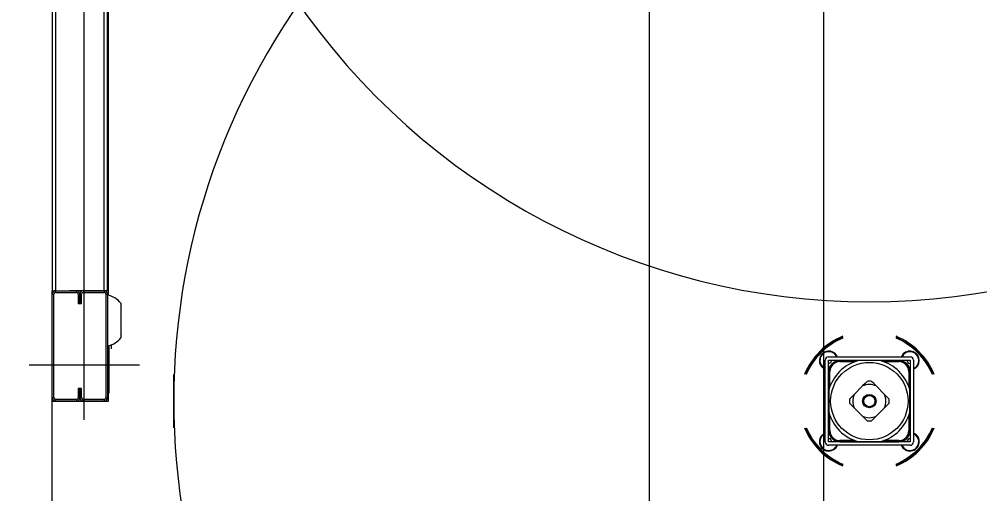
# Model space of a CAD drawing. Extents: x -264205 to -263659, y -1242401 to -1241986.
# Drawn here: x -263909.585 to -263908.759, y -1242206.804 to -1242206.396 of the extents above; entities that cross this region are included whole.
import ezdxf

# ---------------------------------------------------------------- set-up
doc = ezdxf.new("R2010")
doc.units = 0
doc.layers.add('PROJEKT_OBRUBNIKY_KOMUNIKACIE', color=7, linetype='Continuous')
doc.layers.add('SITUACIA_DSP_2D', color=7, linetype='Continuous')

msp = doc.modelspace()

# ---------------------------------------------------------------- linework, layer by layer
at = {"layer": 'PROJEKT_OBRUBNIKY_KOMUNIKACIE'}
msp.add_lwpolyline([(-263794.89278, -1242227.38224), (-263808.96776, -1242241.45725), (-263894.96779, -1242241.45725), (-263909.04274, -1242227.38224), (-263909.04274, -1242196.33267), (-263914.14281, -1242196.33267), (-263914.14281, -1242132.43268), (-263909.04274, -1242132.43268), (-263909.04274, -1242101.38224), (-263894.96779, -1242087.30722), (-263808.96776, -1242087.30722), (-263794.89278, -1242101.38224), (-263794.89278, -1242227.38224)], dxfattribs=at)
at = {"layer": 'SITUACIA_DSP_2D'}
for p, q in [((-263909.04279, -1242227.38224), (-263909.04279, -1242196.33267)), ((-263908.89279, -1242226.99539), (-263908.89279, -1242203.33224)), ((-263909.55658, -1242206.37763), (-263909.55658, -1242206.62963)), ((-263909.55373, -1242206.37763), (-263909.55373, -1242206.62963)), ((-263909.52903, -1242206.74078), (-263909.52903, -1242206.37763)), ((-263909.51193, -1242206.62963), (-263909.51193, -1242206.37763)), ((-263909.50908, -1242206.62963), (-263909.50908, -1242206.37763)), ((-263909.50861, -1242206.37763), (-263909.50861, -1242206.63353)), ((-263909.55658, -1242206.62963), (-263909.55373, -1242206.62963)), ((-263909.55658, -1242206.63248), (-263909.55658, -1242206.62963)), ((-263909.55373, -1242206.62963), (-263909.54708, -1242206.62963)), ((-263909.55373, -1242206.63106), (-263909.55373, -1242206.62963)), ((-263909.55373, -1242206.62963), (-263909.53568, -1242206.62963)), ((-263909.55373, -1242206.63106), (-263909.53568, -1242206.63106)), ((-263909.51193, -1242206.62963), (-263909.54138, -1242206.62963)), ((-263909.53568, -1242206.62963), (-263909.53568, -1242206.63106)), ((-263909.52998, -1242206.62963), (-263909.51193, -1242206.62963)), ((-263909.52998, -1242206.63106), (-263909.51193, -1242206.63106)), ((-263909.51193, -1242206.62963), (-263909.51193, -1242206.63106)), ((-263909.50908, -1242206.62963), (-263909.51193, -1242206.62963)), ((-263909.55658, -1242206.63248), (-263909.55516, -1242206.63248)), ((-263909.55658, -1242206.72178), (-263909.55658, -1242206.63248)), ((-263909.55516, -1242206.72178), (-263909.55516, -1242206.63248)), ((-263909.53426, -1242206.63248), (-263909.53283, -1242206.63248)), ((-263909.53426, -1242206.63248), (-263909.53426, -1242206.64056)), ((-263909.53283, -1242206.63248), (-263909.53141, -1242206.63248)), ((-263909.53283, -1242206.64056), (-263909.53283, -1242206.63248)), ((-263909.53283, -1242206.63248), (-263909.53283, -1242206.64056)), ((-263909.53141, -1242206.64056), (-263909.53141, -1242206.63248)), ((-263909.51051, -1242206.63248), (-263909.50908, -1242206.63248)), ((-263909.51051, -1242206.63248), (-263909.51051, -1242206.72178)), ((-263909.50908, -1242206.63248), (-263909.50908, -1242206.72178)), ((-263909.53426, -1242206.64056), (-263909.53283, -1242206.64056)), ((-263909.53283, -1242206.64056), (-263909.53141, -1242206.64056)), ((-263909.49768, -1242206.64037), (-263909.49768, -1242206.6702)), ((-263909.49768, -1242206.64152), (-263909.4975, -1242206.64185)), ((-263909.4975, -1242206.64185), (-263909.49737, -1242206.64249)), ((-263909.49737, -1242206.66807), (-263909.49737, -1242206.64249)), ((-263909.4975, -1242206.66871), (-263909.49768, -1242206.66904)), ((-263909.49737, -1242206.66807), (-263909.4975, -1242206.66871)), ((-263909.50766, -1242206.71561), (-263909.50766, -1242206.6768)), ((-263909.50756, -1242206.67974), (-263909.50756, -1242206.67678)), ((-263909.50661, -1242206.67651), (-263909.50616, -1242206.67651)), ((-263909.50616, -1242206.67651), (-263909.50576, -1242206.67652)), ((-263909.50576, -1242206.67618), (-263909.50576, -1242206.67652)), ((-263909.50576, -1242206.67966), (-263909.50576, -1242206.67652)), ((-263908.89158, -1242206.75978), (-263908.89158, -1242206.68948)), ((-263908.88873, -1242206.68663), (-263908.81843, -1242206.68663)), ((-263908.88873, -1242206.68948), (-263908.81843, -1242206.68948)), ((-263908.88873, -1242206.75978), (-263908.88873, -1242206.68948)), ((-263908.8864, -1242206.69145), (-263908.88607, -1242206.68948)), ((-263908.88092, -1242206.68948), (-263908.88092, -1242206.68991)), ((-263908.88044, -1242206.68983), (-263908.88044, -1242206.68948)), ((-263908.86312, -1242206.68972), (-263908.87899, -1242206.68972)), ((-263908.87899, -1242206.69067), (-263908.87899, -1242206.68972)), ((-263908.86044, -1242206.68972), (-263908.86295, -1242206.68972)), ((-263908.85514, -1242206.68972), (-263908.86044, -1242206.68972)), ((-263908.84992, -1242206.68972), (-263908.85514, -1242206.68972)), ((-263908.84421, -1242206.68972), (-263908.84992, -1242206.68972)), ((-263908.82817, -1242206.68972), (-263908.84405, -1242206.68972)), ((-263908.82817, -1242206.69067), (-263908.82817, -1242206.68972)), ((-263908.82672, -1242206.68948), (-263908.82672, -1242206.68983)), ((-263908.82625, -1242206.68991), (-263908.82625, -1242206.68948)), ((-263908.82542, -1242206.6853), (-263908.82612, -1242206.68663)), ((-263908.82436, -1242206.68399), (-263908.82542, -1242206.6853)), ((-263908.82122, -1242206.68948), (-263908.82139, -1242206.68981)), ((-263908.82139, -1242206.68981), (-263908.81992, -1242206.69213)), ((-263908.81843, -1242206.68948), (-263908.81843, -1242206.75978)), ((-263908.81558, -1242206.68948), (-263908.81558, -1242206.75978)), ((-263909.57653, -1242206.69328), (-263909.48153, -1242206.69328)), ((-263908.88873, -1242206.69231), (-263908.8864, -1242206.69145)), ((-263908.88843, -1242206.6973), (-263908.88873, -1242206.69729)), ((-263908.88873, -1242206.69777), (-263908.88838, -1242206.69777)), ((-263908.8883, -1242206.69729), (-263908.88843, -1242206.6973)), ((-263908.87899, -1242206.69067), (-263908.86596, -1242206.69067)), ((-263908.8412, -1242206.69067), (-263908.82817, -1242206.69067)), ((-263908.81992, -1242206.69213), (-263908.81843, -1242206.69207)), ((-263908.81843, -1242206.69729), (-263908.81887, -1242206.69729)), ((-263908.81878, -1242206.69777), (-263908.81843, -1242206.69777)), ((-263908.81459, -1242206.69612), (-263908.81558, -1242206.69665)), ((-263909.45208, -1242206.74757), (-263909.45208, -1242206.70169)), ((-263908.88754, -1242206.69922), (-263908.88849, -1242206.69922)), ((-263908.88849, -1242206.69922), (-263908.88849, -1242206.71509)), ((-263908.88754, -1242206.71225), (-263908.88754, -1242206.69922)), ((-263908.81962, -1242206.69922), (-263908.81962, -1242206.71225)), ((-263908.81962, -1242206.69922), (-263908.81867, -1242206.69922)), ((-263908.81867, -1242206.71509), (-263908.81867, -1242206.69922)), ((-263909.53283, -1242206.71371), (-263909.53426, -1242206.71371)), ((-263909.53426, -1242206.71371), (-263909.53426, -1242206.72178)), ((-263909.53141, -1242206.71371), (-263909.53283, -1242206.71371)), ((-263909.53283, -1242206.72178), (-263909.53283, -1242206.71371)), ((-263909.53283, -1242206.71371), (-263909.53283, -1242206.72178)), ((-263909.53141, -1242206.72178), (-263909.53141, -1242206.71371)), ((-263908.85937, -1242206.71161), (-263908.8666, -1242206.71884)), ((-263908.85731, -1242206.70955), (-263908.85937, -1242206.71161)), ((-263908.85539, -1242206.70762), (-263908.85731, -1242206.70955)), ((-263908.84983, -1242206.70957), (-263908.85178, -1242206.70762)), ((-263908.84779, -1242206.71161), (-263908.84983, -1242206.70957)), ((-263908.84056, -1242206.71884), (-263908.84779, -1242206.71161)), ((-263909.55516, -1242206.72178), (-263909.55658, -1242206.72178)), ((-263909.55658, -1242206.7251), (-263909.55658, -1242206.72178)), ((-263909.53283, -1242206.72178), (-263909.53426, -1242206.72178)), ((-263909.53141, -1242206.72178), (-263909.53283, -1242206.72178)), ((-263909.50908, -1242206.72178), (-263909.51051, -1242206.72178)), ((-263909.50908, -1242206.71561), (-263909.50766, -1242206.71561)), ((-263909.50908, -1242206.71751), (-263909.50766, -1242206.71751)), ((-263909.50861, -1242206.71751), (-263909.50861, -1242206.7251)), ((-263909.50766, -1242206.71751), (-263909.50766, -1242206.71561)), ((-263908.88849, -1242206.71526), (-263908.88849, -1242206.71777)), ((-263908.88849, -1242206.71777), (-263908.88849, -1242206.72296)), ((-263908.88849, -1242206.72296), (-263908.88849, -1242206.72829)), ((-263908.86864, -1242206.72087), (-263908.87059, -1242206.72282)), ((-263908.8666, -1242206.71884), (-263908.86864, -1242206.72087)), ((-263908.8385, -1242206.7209), (-263908.84056, -1242206.71884)), ((-263908.83658, -1242206.72282), (-263908.8385, -1242206.7209)), ((-263908.81867, -1242206.71777), (-263908.81867, -1242206.71526)), ((-263908.81867, -1242206.72307), (-263908.81867, -1242206.71777)), ((-263909.55658, -1242207.23926), (-263909.55658, -1242206.7251)), ((-263909.50861, -1242206.7251), (-263909.55658, -1242206.7251)), ((-263909.55373, -1242206.72463), (-263909.55373, -1242206.72321)), ((-263909.53568, -1242206.72321), (-263909.55373, -1242206.72321)), ((-263909.53568, -1242206.72463), (-263909.55373, -1242206.72463)), ((-263909.53568, -1242206.72321), (-263909.53568, -1242206.72463)), ((-263909.52998, -1242206.72463), (-263909.52998, -1242206.72321)), ((-263909.51193, -1242206.72321), (-263909.52998, -1242206.72321)), ((-263909.51193, -1242206.72463), (-263909.52998, -1242206.72463)), ((-263909.51193, -1242206.72321), (-263909.51193, -1242206.72463)), ((-263908.88849, -1242206.72829), (-263908.88849, -1242206.734)), ((-263908.87059, -1242206.72643), (-263908.86866, -1242206.72836)), ((-263908.86866, -1242206.72836), (-263908.8666, -1242206.73041)), ((-263908.8666, -1242206.73041), (-263908.85937, -1242206.73765)), ((-263908.84779, -1242206.73765), (-263908.84056, -1242206.73041)), ((-263908.84056, -1242206.73041), (-263908.83853, -1242206.72838)), ((-263908.83853, -1242206.72838), (-263908.83658, -1242206.72643)), ((-263908.81867, -1242206.72829), (-263908.81867, -1242206.72307)), ((-263908.81867, -1242206.734), (-263908.81867, -1242206.72829)), ((-263908.88849, -1242206.73416), (-263908.88849, -1242206.75004)), ((-263908.88754, -1242206.75004), (-263908.88754, -1242206.737)), ((-263908.85937, -1242206.73765), (-263908.85734, -1242206.73968)), ((-263908.84985, -1242206.7397), (-263908.84779, -1242206.73765)), ((-263908.81962, -1242206.737), (-263908.81962, -1242206.75004)), ((-263908.81867, -1242206.75004), (-263908.81867, -1242206.73416)), ((-263908.85734, -1242206.73968), (-263908.85539, -1242206.74163)), ((-263908.85178, -1242206.74163), (-263908.84985, -1242206.7397)), ((-263908.89291, -1242206.75279), (-263908.89422, -1242206.75385)), ((-263908.89158, -1242206.75209), (-263908.89291, -1242206.75279)), ((-263908.88838, -1242206.75149), (-263908.88873, -1242206.75149)), ((-263908.88873, -1242206.75196), (-263908.8883, -1242206.75196)), ((-263908.88849, -1242206.75004), (-263908.88754, -1242206.75004)), ((-263908.81867, -1242206.75004), (-263908.81962, -1242206.75004)), ((-263908.81887, -1242206.75196), (-263908.81843, -1242206.75196)), ((-263908.81843, -1242206.75149), (-263908.81878, -1242206.75149)), ((-263908.88711, -1242206.7572), (-263908.88873, -1242206.75718)), ((-263908.81843, -1242206.75978), (-263908.88873, -1242206.75978)), ((-263908.81843, -1242206.76263), (-263908.88873, -1242206.76263)), ((-263908.88577, -1242206.7596), (-263908.88711, -1242206.7572)), ((-263908.88588, -1242206.75978), (-263908.88577, -1242206.7596)), ((-263908.88092, -1242206.75934), (-263908.88091, -1242206.7594)), ((-263908.88091, -1242206.7594), (-263908.88092, -1242206.75978)), ((-263908.88044, -1242206.75978), (-263908.88044, -1242206.75943)), ((-263908.86596, -1242206.75859), (-263908.87899, -1242206.75859)), ((-263908.87899, -1242206.75954), (-263908.87899, -1242206.75859)), ((-263908.87899, -1242206.75954), (-263908.86312, -1242206.75954)), ((-263908.86295, -1242206.75954), (-263908.86044, -1242206.75954)), ((-263908.86044, -1242206.75954), (-263908.85525, -1242206.75954)), ((-263908.85525, -1242206.75954), (-263908.84992, -1242206.75954)), ((-263908.84992, -1242206.75954), (-263908.84421, -1242206.75954)), ((-263908.84405, -1242206.75954), (-263908.82817, -1242206.75954)), ((-263908.82817, -1242206.75859), (-263908.8412, -1242206.75859)), ((-263908.82817, -1242206.75954), (-263908.82817, -1242206.75859)), ((-263908.82672, -1242206.75943), (-263908.82672, -1242206.75978)), ((-263908.82625, -1242206.75978), (-263908.82625, -1242206.75934)), ((-263908.81978, -1242206.75706), (-263908.82138, -1242206.75929)), ((-263908.82138, -1242206.75929), (-263908.82116, -1242206.75978)), ((-263908.81843, -1242206.75719), (-263908.81978, -1242206.75706))]:
    msp.add_line(p, q, dxfattribs=at)
for radius in [0.0333, 0.0058, 0.00485]:
    msp.add_circle((-263908.85358, -1242206.72463), radius, dxfattribs=at)
for centre, radius, start, end in [((-263908.85358, -1242206.72463), 0.5985, 144.56502, 35.43498), ((-263908.85358, -1242206.04063), 0.5985, 214.26896, 325.73104), ((-263909.55373, -1242206.63248), 0.00285, 90, 180), ((-263909.55373, -1242206.63248), 0.00143, 90, 180), ((-263909.53568, -1242206.63248), 0.00285, 0, 90), ((-263909.53568, -1242206.63248), 0.00143, 0, 90), ((-263909.52998, -1242206.63248), 0.00285, 90, 180), ((-263909.52998, -1242206.63248), 0.00143, 90, 180), ((-263909.51193, -1242206.63248), 0.00285, 0, 90), ((-263909.51193, -1242206.63248), 0.00143, 0, 90), ((-263909.51263, -1242206.6521), 0.019, 38.12879, 79.24413), ((-263909.51263, -1242206.65846), 0.019, 280.75587, 321.87121), ((-263908.85358, -1242206.72463), 0.06033, 112.3532, 157.64681), ((-263908.85358, -1242206.72463), 0.05938, 112.73068, 135.00001), ((-263908.85358, -1242206.72463), 0.0589, 112.9244, 135.00001), ((-263908.85358, -1242206.72463), 0.06033, 22.35319, 67.6468), ((-263908.85358, -1242206.72463), 0.05938, 22.73067, 67.26932), ((-263908.85358, -1242206.72463), 0.0589, 22.92441, 67.0756), ((-263909.50756, -1242206.67965), 0.000095, 180, 270), ((-263908.88851, -1242206.6897), 0.00807, 22.33694, 135.00001), ((-263908.81865, -1242206.6897), 0.00807, 292.33694, 135.00001), ((-263908.85358, -1242206.72463), 0.05938, 135.00001, 157.26933), ((-263908.85358, -1242206.72463), 0.0589, 135.00001, 157.07559), ((-263908.88851, -1242206.6897), 0.00807, 135.00001, 247.66306), ((-263908.88851, -1242206.6897), 0.0076, 23.81631, 246.18367), ((-263908.88873, -1242206.68948), 0.00285, 90, 180), ((-263908.87899, -1242206.69922), 0.0095, 90, 180), ((-263908.85358, -1242206.72463), 0.03615, 105.02021, 164.97977), ((-263908.85358, -1242206.72463), 0.03615, 15.02023, 74.97979), ((-263908.82817, -1242206.69922), 0.0095, 0, 90), ((-263908.81865, -1242206.6897), 0.0076, 302.31925, 156.18369), ((-263908.81843, -1242206.68948), 0.00285, 0, 90), ((-263908.87899, -1242206.69922), 0.00855, 90, 180), ((-263908.82817, -1242206.69922), 0.00855, 0, 90), ((-263908.85358, -1242206.72463), 0.01425, 66.03947, 113.96053), ((-263908.85358, -1242206.72463), 0.0171, 83.94245, 96.05755), ((-263909.55373, -1242206.72178), 0.00285, 180, 270), ((-263909.55373, -1242206.72178), 0.00143, 180, 270), ((-263909.53568, -1242206.72178), 0.00285, 270, 0), ((-263909.53568, -1242206.72178), 0.00143, 270, 0), ((-263909.52998, -1242206.72178), 0.00285, 180, 270), ((-263909.52998, -1242206.72178), 0.00143, 180, 270), ((-263909.51193, -1242206.72178), 0.00143, 270, 0), ((-263909.51193, -1242206.72178), 0.00285, 270, 0), ((-263908.85358, -1242206.72463), 0.0171, 173.94245, 186.05755), ((-263908.85358, -1242206.72463), 0.01425, 156.03949, 203.96051), ((-263908.85358, -1242206.72463), 0.01425, 336.03949, 23.96051), ((-263908.85358, -1242206.72463), 0.0171, 353.94245, 6.05755), ((-263908.85358, -1242206.72463), 0.03615, 195.02023, 254.97979), ((-263908.85358, -1242206.72463), 0.01425, 246.03947, 293.96053), ((-263908.85358, -1242206.72463), 0.03615, 285.02021, 344.97977), ((-263908.85358, -1242206.72463), 0.06033, 202.35319, 247.6468), ((-263908.85358, -1242206.72463), 0.05938, 202.73067, 247.26932), ((-263908.85358, -1242206.72463), 0.0589, 202.92441, 247.0756), ((-263908.85358, -1242206.72463), 0.0171, 263.94245, 276.05755), ((-263908.85358, -1242206.72463), 0.06033, 292.3532, 337.64681), ((-263908.85358, -1242206.72463), 0.0589, 292.9244, 337.07559), ((-263908.85358, -1242206.72463), 0.05938, 292.73068, 337.26933), ((-263908.88851, -1242206.75956), 0.00807, 135.00001, 337.66306), ((-263908.88851, -1242206.75956), 0.0076, 113.81633, 299.14976), ((-263908.87899, -1242206.75004), 0.0095, 180, 270), ((-263908.87899, -1242206.75004), 0.00855, 180, 270), ((-263908.82817, -1242206.75004), 0.00855, 270, 0), ((-263908.82817, -1242206.75004), 0.0095, 270, 0), ((-263908.81865, -1242206.75956), 0.00807, 202.33694, 67.66306), ((-263908.81865, -1242206.75956), 0.0076, 234.35446, 66.18367), ((-263908.88873, -1242206.75978), 0.00285, 180, 270), ((-263908.88851, -1242206.75956), 0.0076, 299.14976, 336.18369), ((-263908.81865, -1242206.75956), 0.0076, 203.81631, 234.35446), ((-263908.81843, -1242206.75978), 0.00285, 270, 0)]:
    msp.add_arc(centre, radius, start, end, dxfattribs=at)

doc.saveas('drawing.dxf')
